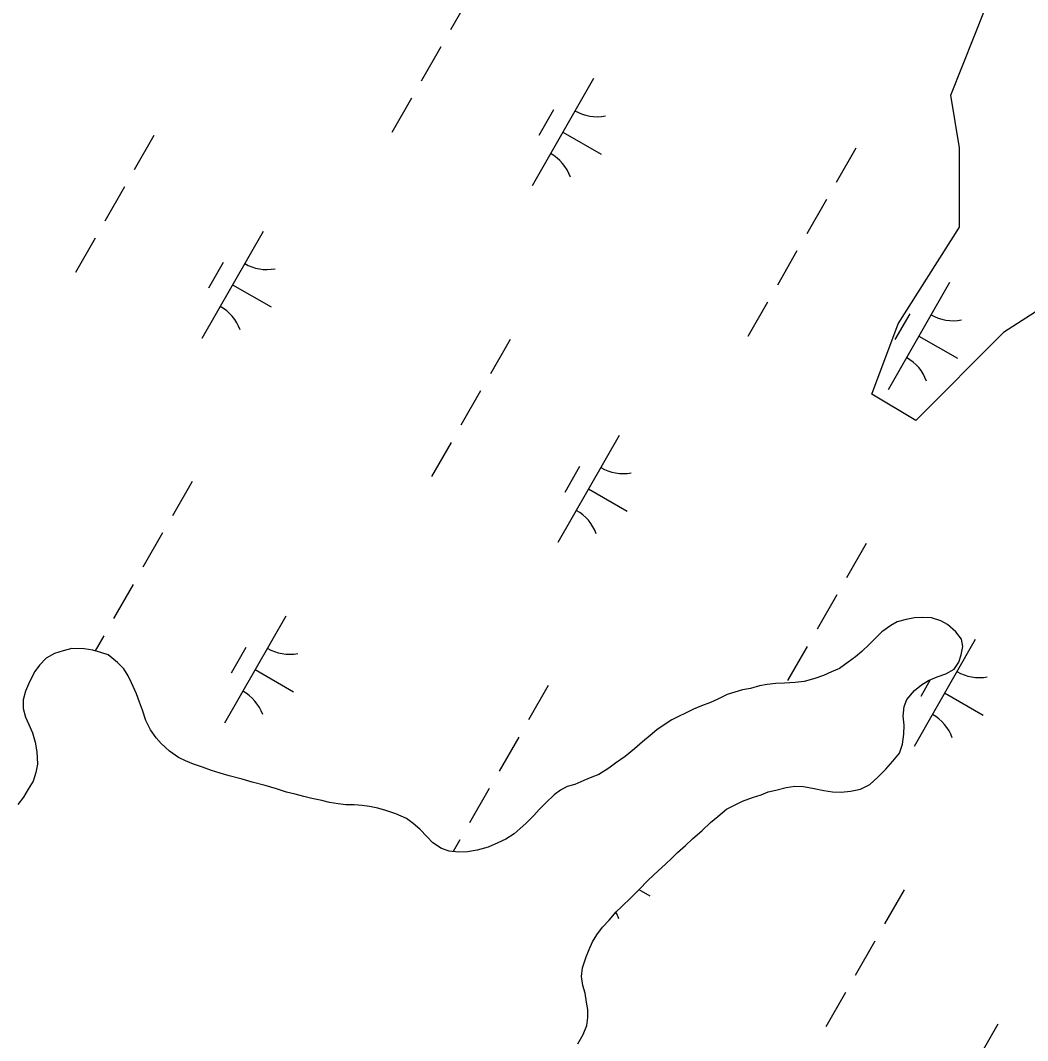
# Model space of a CAD drawing. Extents: x 3930721 to 3950824, y 220441 to 242861.
# Drawn here: x 3944480.9 to 3944889.1, y 229050.4 to 229463.8 of the extents above; entities that cross this region are included whole.
import ezdxf

# ---------------------------------------------------------------- set-up
doc = ezdxf.new("R2010")
doc.units = 0
doc.layers.add('V-SITE-VEGE', color=7, linetype='Continuous')
doc.layers.add('V-WETL-SWMP', color=7, linetype='Continuous')

msp = doc.modelspace()

# ---------------------------------------------------------------- linework, layer by layer
at = {"layer": 'V-SITE-VEGE'}
msp.add_lwpolyline([(3944929.2, 229369.35), (3944879.37, 229337.29), (3944843.78, 229301.68), (3944825.98, 229312.36), (3944836.66, 229340.86), (3944861.57, 229380.03), (3944861.57, 229412.08), (3944858.01, 229433.45), (3944872.25, 229469.06), (3944868.69, 229511.79), (3944875.81, 229550.96), (3944893.6, 229565.21)], dxfattribs=at)
at = {"layer": 'V-WETL-SWMP'}
for p, q in [((3944663.22, 229473.86), (3944655.27, 229459.97)), ((3944651.3, 229453.03), (3944643.34, 229439.15)), ((3944713.12, 229440.18), (3944688.27, 229396.8)), ((3944639.37, 229432.21), (3944631.42, 229418.32)), ((3944696.98, 229427.53), (3944691.02, 229417.12)), ((3944534.99, 229417.13), (3944527.04, 229403.25)), ((3944700.7, 229418.49), (3944716.32, 229409.54)), ((3944819.49, 229412.02), (3944811.54, 229398.13)), ((3944523.06, 229396.31), (3944515.11, 229382.42)), ((3944807.57, 229391.19), (3944799.61, 229377.31)), ((3944579.26, 229378.29), (3944554.41, 229334.91)), ((3944511.13, 229375.48), (3944503.18, 229361.6)), ((3944795.64, 229370.37), (3944787.69, 229356.48)), ((3944563.12, 229365.64), (3944557.15, 229355.23)), ((3944857.46, 229357.52), (3944832.62, 229314.13)), ((3944566.83, 229356.6), (3944582.45, 229347.65)), ((3944783.71, 229349.54), (3944775.76, 229335.66)), ((3944841.33, 229344.87), (3944835.36, 229334.45)), ((3944679.33, 229334.47), (3944671.38, 229320.58)), ((3944845.04, 229335.82), (3944860.66, 229326.88)), ((3944667.4, 229313.64), (3944659.45, 229299.76)), ((3944723.6, 229295.63), (3944698.75, 229252.24)), ((3944655.47, 229292.81), (3944647.52, 229278.93)), ((3944707.46, 229282.97), (3944701.5, 229272.56)), ((3944550.43, 229276.92), (3944542.48, 229263.03)), ((3944711.17, 229273.93), (3944726.79, 229264.99)), ((3944538.5, 229256.09), (3944530.55, 229242.21)), ((3944823.67, 229251.8), (3944815.72, 229237.92)), ((3944526.58, 229235.26), (3944518.63, 229221.38)), ((3944811.74, 229230.97), (3944803.79, 229217.09)), ((3944588.4, 229222.42), (3944563.55, 229179.03)), ((3944839.91, 229221.05), (3944836.32, 229220.11)), ((3944843.34, 229221.68), (3944839.91, 229221.05)), ((3944846.64, 229221.86), (3944843.34, 229221.68)), ((3944850.23, 229221.75), (3944846.64, 229221.86)), ((3944853.99, 229220.44), (3944850.23, 229221.75)), ((3944833.64, 229218.59), (3944830.07, 229216)), ((3944836.32, 229220.11), (3944833.64, 229218.59)), ((3944856.7, 229218.97), (3944853.99, 229220.44)), ((3944860.03, 229216.01), (3944856.7, 229218.97)), ((3944514.65, 229214.44), (3944511.14, 229208.32)), ((3944827.84, 229213.88), (3944825.03, 229211.01)), ((3944830.07, 229216), (3944827.84, 229213.88)), ((3944867.94, 229212.96), (3944843.09, 229169.57)), ((3944862.31, 229213.03), (3944860.03, 229216.01)), ((3944862.94, 229210.04), (3944862.31, 229213.03)), ((3944501.77, 229209.24), (3944498.19, 229208.3)), ((3944506.72, 229209.14), (3944501.77, 229209.24)), ((3944510.17, 229208.57), (3944506.72, 229209.14)), ((3944513.47, 229207.71), (3944510.17, 229208.57)), ((3944572.27, 229209.76), (3944566.3, 229199.35)), ((3944799.82, 229210.15), (3944791.86, 229196.26)), ((3944825.03, 229211.01), (3944821.91, 229208.13)), ((3944862.22, 229206.74), (3944862.94, 229210.04)), ((3944491.33, 229205.38), (3944488.66, 229202.51)), ((3944494.75, 229207.22), (3944491.33, 229205.38)), ((3944498.19, 229208.3), (3944494.75, 229207.22)), ((3944516.48, 229206.69), (3944513.47, 229207.71)), ((3944520.26, 229203.58), (3944516.48, 229206.69)), ((3944819.39, 229205.86), (3944816.41, 229203.73)), ((3944821.91, 229208.13), (3944819.39, 229205.86)), ((3944861.2, 229203.74), (3944862.22, 229206.74)), ((3944488.66, 229202.51), (3944486.74, 229199.94)), ((3944522.83, 229201.06), (3944520.26, 229203.58)), ((3944524.5, 229198.23), (3944522.83, 229201.06)), ((3944575.98, 229200.72), (3944591.6, 229191.78)), ((3944812.84, 229201.15), (3944809.71, 229199.77)), ((3944816.41, 229203.73), (3944812.84, 229201.15)), ((3944856.01, 229199.04), (3944859.43, 229200.87)), ((3944859.43, 229200.87), (3944861.2, 229203.74)), ((3944486.74, 229199.94), (3944484.53, 229195.73)), ((3944525.88, 229195.4), (3944524.5, 229198.23)), ((3944802.85, 229197.15), (3944798.52, 229195.91)), ((3944806.43, 229198.39), (3944802.85, 229197.15)), ((3944809.71, 229199.77), (3944806.43, 229198.39)), ((3944849.66, 229196.57), (3944845.84, 229189.89)), ((3944846.17, 229194.6), (3944849, 229196.27)), ((3944849, 229196.27), (3944852.42, 229197.8)), ((3944852.42, 229197.8), (3944856.01, 229199.04)), ((3944482.92, 229191.97), (3944482.06, 229188.51)), ((3944484.53, 229195.73), (3944482.92, 229191.97)), ((3944527.87, 229190.92), (3944525.88, 229195.4)), ((3944694.77, 229194.25), (3944686.82, 229180.37)), ((3944773.53, 229192.51), (3944770.4, 229191.58)), ((3944776.82, 229193.14), (3944773.53, 229192.51)), ((3944780.41, 229194.23), (3944776.82, 229193.14)), ((3944783.55, 229194.71), (3944780.41, 229194.23)), ((3944787.14, 229195.05), (3944783.55, 229194.71)), ((3944790.58, 229195.23), (3944787.14, 229195.05)), ((3944794.92, 229195.57), (3944790.58, 229195.23)), ((3944798.52, 229195.91), (3944794.92, 229195.57)), ((3944840.23, 229188.69), (3944843.34, 229192.32)), ((3944843.34, 229192.32), (3944846.17, 229194.6)), ((3944482.06, 229188.51), (3944481.95, 229184.92)), ((3944529.11, 229187.49), (3944527.87, 229190.92)), ((3944763.53, 229188.82), (3944760.55, 229187.44)), ((3944767.41, 229190.65), (3944763.53, 229188.82)), ((3944770.4, 229191.58), (3944767.41, 229190.65)), ((3944839.06, 229185.83), (3944840.23, 229188.69)), ((3944855.51, 229191.27), (3944871.13, 229182.32)), ((3944481.95, 229184.92), (3944482.88, 229181.48)), ((3944530.34, 229184.36), (3944529.11, 229187.49)), ((3944531.73, 229180.18), (3944530.34, 229184.36)), ((3944753.69, 229184.67), (3944750.41, 229183.14)), ((3944756.97, 229186.05), (3944753.69, 229184.67)), ((3944760.55, 229187.44), (3944756.97, 229186.05)), ((3944838.65, 229181.93), (3944839.06, 229185.83)), ((3944482.88, 229181.48), (3944484.26, 229178.5)), ((3944533.56, 229176.3), (3944531.73, 229180.18)), ((3944744.89, 229180.39), (3944741.77, 229178.41)), ((3944747.58, 229181.76), (3944744.89, 229180.39)), ((3944750.41, 229183.14), (3944747.58, 229181.76)), ((3944839.14, 229178.2), (3944838.65, 229181.93)), ((3944484.26, 229178.5), (3944485.79, 229175.07)), ((3944535.85, 229173.03), (3944533.56, 229176.3)), ((3944738.79, 229176.28), (3944736.12, 229174.01)), ((3944741.77, 229178.41), (3944738.79, 229176.28)), ((3944839.03, 229174.6), (3944839.14, 229178.2)), ((3944485.79, 229175.07), (3944486.88, 229171.33)), ((3944486.88, 229171.33), (3944487.52, 229167.45)), ((3944537.96, 229170.8), (3944535.85, 229173.03)), ((3944682.85, 229173.42), (3944674.89, 229159.54)), ((3944733, 229171.43), (3944729.73, 229168.7)), ((3944736.12, 229174.01), (3944733, 229171.43)), ((3944838.47, 229170.55), (3944839.03, 229174.6)), ((3944487.52, 229167.45), (3944487.87, 229162.36)), ((3944541.29, 229167.69), (3944537.96, 229170.8)), ((3944544.91, 229165.18), (3944541.29, 229167.69)), ((3944729.73, 229168.7), (3944726.02, 229165.52)), ((3944837.16, 229166.94), (3944838.47, 229170.55)), ((3944547.77, 229163.71), (3944544.91, 229165.18)), ((3944551.08, 229162.4), (3944547.77, 229163.71)), ((3944726.02, 229165.52), (3944722.15, 229162.78)), ((3944831.68, 229160.44), (3944834.5, 229163.62)), ((3944834.5, 229163.62), (3944837.16, 229166.94)), ((3944487.15, 229159.05), (3944485.99, 229155.6)), ((3944487.87, 229162.36), (3944487.15, 229159.05)), ((3944554.69, 229161.23), (3944551.08, 229162.4)), ((3944558.3, 229159.92), (3944554.69, 229161.23)), ((3944561.91, 229158.76), (3944558.3, 229159.92)), ((3944719.33, 229160.8), (3944715.31, 229158.22)), ((3944722.15, 229162.78), (3944719.33, 229160.8)), ((3944828.42, 229157.11), (3944831.68, 229160.44)), ((3944485.99, 229155.6), (3944484.07, 229152.28)), ((3944565.51, 229157.75), (3944561.91, 229158.76)), ((3944570.77, 229156.3), (3944565.51, 229157.75)), ((3944574.83, 229155.15), (3944570.77, 229156.3)), ((3944580.08, 229153.85), (3944574.83, 229155.15)), ((3944709.19, 229155.76), (3944705.61, 229154.22)), ((3944712.47, 229157.14), (3944709.19, 229155.76)), ((3944715.31, 229158.22), (3944712.47, 229157.14)), ((3944825.15, 229154.24), (3944828.42, 229157.11)), ((3944484.07, 229152.28), (3944482.16, 229149.12)), ((3944584.74, 229152.4), (3944580.08, 229153.85)), ((3944588.8, 229151.09), (3944584.74, 229152.4)), ((3944592.25, 229150.23), (3944588.8, 229151.09)), ((3944670.92, 229152.6), (3944662.97, 229138.71)), ((3944699.79, 229151.92), (3944697.27, 229149.95)), ((3944702.47, 229153.44), (3944699.79, 229151.92)), ((3944705.61, 229154.22), (3944702.47, 229153.44)), ((3944781.15, 229150.05), (3944783.99, 229151.27)), ((3944783.99, 229151.27), (3944787.13, 229151.9)), ((3944787.13, 229151.9), (3944791.31, 229152.99)), ((3944791.31, 229152.99), (3944794.75, 229153.48)), ((3944794.75, 229153.48), (3944798.35, 229153.36)), ((3944798.35, 229153.36), (3944802.55, 229152.51)), ((3944802.55, 229152.51), (3944806.6, 229151.8)), ((3944806.6, 229151.8), (3944810.05, 229151.24)), ((3944810.05, 229151.24), (3944813.5, 229151.12)), ((3944813.5, 229151.12), (3944817.39, 229151.46)), ((3944817.39, 229151.46), (3944821.43, 229152.25)), ((3944821.43, 229152.25), (3944825.15, 229154.24)), ((3944482.16, 229149.12), (3944479.79, 229146.1)), ((3944595.71, 229149.37), (3944592.25, 229150.23)), ((3944599.01, 229148.5), (3944595.71, 229149.37)), ((3944603.06, 229147.64), (3944599.01, 229148.5)), ((3944606.22, 229146.93), (3944603.06, 229147.64)), ((3944609.67, 229146.36), (3944606.22, 229146.93)), ((3944693.85, 229146.76), (3944691.18, 229144.04)), ((3944697.27, 229149.95), (3944693.85, 229146.76)), ((3944770.11, 229145.74), (3944773.54, 229147.42)), ((3944773.54, 229147.42), (3944777.57, 229148.96)), ((3944777.57, 229148.96), (3944781.15, 229150.05)), ((3944612.82, 229145.94), (3944609.67, 229146.36)), ((3944616.11, 229145.98), (3944612.82, 229145.94)), ((3944619.41, 229145.71), (3944616.11, 229145.98)), ((3944622.41, 229145.29), (3944619.41, 229145.71)), ((3944625.71, 229144.58), (3944622.41, 229145.29)), ((3944629.02, 229143.71), (3944625.71, 229144.58)), ((3944633.08, 229142.25), (3944629.02, 229143.71)), ((3944691.18, 229144.04), (3944688.96, 229141.62)), ((3944763.57, 229141.18), (3944767.13, 229144.21)), ((3944767.13, 229144.21), (3944770.11, 229145.74)), ((3944637.44, 229140.35), (3944633.08, 229142.25)), ((3944640.01, 229138.43), (3944637.44, 229140.35)), ((3944642.73, 229136.06), (3944640.01, 229138.43)), ((3944685.7, 229138.44), (3944683.47, 229136.32)), ((3944688.96, 229141.62), (3944685.7, 229138.44)), ((3944757.18, 229135.57), (3944760.6, 229138.75)), ((3944760.6, 229138.75), (3944763.57, 229141.18)), ((3944645.76, 229132.95), (3944642.73, 229136.06)), ((3944680.95, 229134.2), (3944677.67, 229132.07)), ((3944683.47, 229136.32), (3944680.95, 229134.2)), ((3944753.32, 229132.24), (3944757.18, 229135.57)), ((3944648.03, 229130.57), (3944645.76, 229132.95)), ((3944651.5, 229128.21), (3944648.03, 229130.57)), ((3944658.99, 229131.77), (3944656.27, 229127.02)), ((3944674.39, 229130.54), (3944670.51, 229128.85)), ((3944677.67, 229132.07), (3944674.39, 229130.54)), ((3944750.5, 229129.51), (3944753.32, 229132.24)), ((3944654.65, 229127.19), (3944651.5, 229128.21)), ((3944658.4, 229126.78), (3944654.65, 229127.19)), ((3944662.14, 229126.97), (3944658.4, 229126.78)), ((3944666.03, 229127.61), (3944662.14, 229126.97)), ((3944670.51, 229128.85), (3944666.03, 229127.61)), ((3944744.86, 229124.36), (3944747.23, 229126.63)), ((3944747.23, 229126.63), (3944750.5, 229129.51)), ((3944739.52, 229119.36), (3944742.34, 229121.94)), ((3944742.34, 229121.94), (3944744.86, 229124.36)), ((3944735.36, 229115.43), (3944739.52, 229119.36)), ((3944731.51, 229111.49), (3944735.36, 229115.43)), ((3944728.39, 229108.46), (3944731.51, 229111.49)), ((3944731.61, 229111.59), (3944735.94, 229109.11)), ((3944839.12, 229111.58), (3944831.16, 229097.7)), ((3944724.54, 229104.68), (3944728.39, 229108.46)), ((3944719.5, 229099.24), (3944722.31, 229102.56)), ((3944722.31, 229102.56), (3944724.54, 229104.68)), ((3944716.83, 229096.36), (3944719.5, 229099.24)), ((3944712.7, 229090.48), (3944714.47, 229093.34)), ((3944714.47, 229093.34), (3944716.83, 229096.36)), ((3944711.38, 229087.32), (3944712.7, 229090.48)), ((3944827.19, 229090.76), (3944819.24, 229076.87)), ((3944710.21, 229084.31), (3944711.38, 229087.32)), ((3944708.76, 229079.95), (3944710.21, 229084.31)), ((3944708.35, 229076.35), (3944708.76, 229079.95)), ((3944708.83, 229072.76), (3944708.35, 229076.35)), ((3944709.76, 229069.63), (3944708.83, 229072.76)), ((3944710.4, 229066.04), (3944709.76, 229069.63)), ((3944815.26, 229069.93), (3944807.31, 229056.05)), ((3944710.88, 229063.05), (3944710.4, 229066.04)), ((3944710.49, 229056.6), (3944710.91, 229059.75)), ((3944710.91, 229059.75), (3944710.88, 229063.05)), ((3944709.03, 229052.84), (3944710.49, 229056.6)), ((3944877.09, 229057.08), (3944852.24, 229013.7)), ((3944706.83, 229049.08), (3944709.03, 229052.84))]:
    msp.add_line(p, q, dxfattribs=at)
for centre, start, end in [((3944714.63, 229442.34), 239.4279, 280.9715), ((3944687.18, 229394.4), 19.4279, 60.9715), ((3944580.76, 229380.45), 239.4279, 280.9715), ((3944553.31, 229332.51), 19.4279, 60.9715), ((3944858.97, 229359.68), 239.4279, 280.9715), ((3944831.52, 229311.74), 19.4279, 60.9715), ((3944725.11, 229297.78), 239.4279, 280.9715), ((3944697.65, 229249.85), 19.4279, 60.9715), ((3944589.91, 229224.57), 239.4279, 280.9715), ((3944869.45, 229215.12), 239.4279, 280.9715), ((3944562.46, 229176.64), 19.4279, 60.9715), ((3944841.99, 229167.18), 19.4279, 60.9715), ((3944706.8, 229093.97), 19.4279, 28.8458)]:
    msp.add_arc(centre, 17.62, start, end, dxfattribs=at)

doc.saveas('drawing.dxf')
